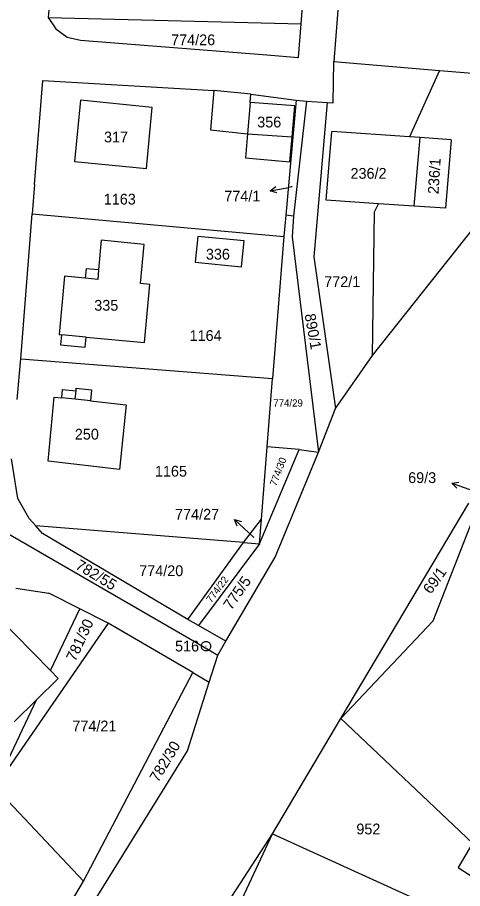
# Model space of a CAD drawing. Extents: x -593358 to -590116, y -1072518 to -1068420.
# Drawn here: x -591864.7 to -591794.4, y -1070840.2 to -1070702.8 of the extents above; entities that cross this region are included whole.
import ezdxf

# ---------------------------------------------------------------- set-up
doc = ezdxf.new("R2010")
doc.units = 0
for name, color, linetype in [('Parcela KN', 7, 'Continuous'), ('Parcela ZE', 7, 'Continuous'), ('Parcelní číslo', 7, 'Continuous'), ('Parcelní číslo_stavební', 7, 'Continuous'), ('stavby - vnitřní kresba', 7, 'Continuous'), ('Vrstva 16', 7, 'Continuous'), ('Vrstva 17', 7, 'Continuous'), ('Vrstva 24', 7, 'Continuous')]:
    doc.layers.add(name, color=color, linetype=linetype)

msp = doc.modelspace()

# ---------------------------------------------------------------- linework, layer by layer
at = {"layer": 'Parcela KN'}
for p, q in [((-591812.63, -1070683.34), (-591814.75, -1070709.74)), ((-591819.9, -1070703.8), (-591818.72, -1070689.53)), ((-591858.93, -1070690.57), (-591859.79, -1070702.79)), ((-591859.79, -1070702.79), (-591858.59, -1070704.57)), ((-591859.79, -1070702.79), (-591819.9, -1070703.8)), ((-591858.59, -1070704.57), (-591856.83, -1070705.91)), ((-591820.3, -1070709.09), (-591819.9, -1070703.8)), ((-591856.83, -1070705.91), (-591854.71, -1070706.39)), ((-591854.71, -1070706.39), (-591825.28, -1070708.69)), ((-591825.28, -1070708.69), (-591820.3, -1070709.09)), ((-591814.85, -1070716.28), (-591814.75, -1070709.74)), ((-591814.75, -1070709.74), (-591798.07, -1070711.15)), ((-591798.07, -1070711.15), (-591802.78, -1070721.62)), ((-591798.07, -1070711.15), (-591792.22, -1070711.64)), ((-591861.94, -1070729.14), (-591860.64, -1070712.76)), ((-591860.64, -1070712.76), (-591833.65, -1070714.29)), ((-591833.65, -1070714.29), (-591834.18, -1070720.53)), ((-591827.83, -1070714.88), (-591833.65, -1070714.29)), ((-591827.95, -1070716.19), (-591827.83, -1070714.88)), ((-591827.83, -1070714.88), (-591820.66, -1070715.84)), ((-591854.73, -1070715.86), (-591855.66, -1070725.51)), ((-591843.37, -1070716.97), (-591854.73, -1070715.86)), ((-591844.27, -1070726.59), (-591843.37, -1070716.97)), ((-591820.87, -1070716.72), (-591827.95, -1070716.19)), ((-591820.66, -1070715.84), (-591822.32, -1070733.98)), ((-591821.3, -1070721.63), (-591820.87, -1070716.72)), ((-591819.02, -1070715.97), (-591821.11, -1070734.12)), ((-591820.66, -1070715.84), (-591819.02, -1070715.97)), ((-591819.02, -1070715.97), (-591815.8, -1070716.21)), ((-591815.8, -1070716.21), (-591817.9, -1070740.54)), ((-591815.8, -1070716.21), (-591814.85, -1070716.28)), ((-591834.18, -1070720.53), (-591828.37, -1070721.14)), ((-591828.37, -1070721.14), (-591828.66, -1070724.92)), ((-591815.94, -1070731.63), (-591815.06, -1070720.77)), ((-591802.78, -1070721.62), (-591815.06, -1070720.77)), ((-591821.65, -1070725.54), (-591821.3, -1070721.63)), ((-591801.13, -1070721.74), (-591802.78, -1070721.62)), ((-591802.04, -1070732.55), (-591801.13, -1070721.74)), ((-591796.23, -1070722.08), (-591801.13, -1070721.74)), ((-591796.23, -1070722.08), (-591797.1, -1070732.88)), ((-591828.66, -1070724.92), (-591821.65, -1070725.54)), ((-591855.66, -1070725.51), (-591844.27, -1070726.59)), ((-591808.6, -1070756.12), (-591784.98, -1070726.25)), ((-591861.94, -1070729.14), (-591862.34, -1070733.76)), ((-591807.67, -1070732.18), (-591815.94, -1070731.63)), ((-591808.31, -1070733.46), (-591807.67, -1070732.18)), ((-591802.04, -1070732.55), (-591807.67, -1070732.18)), ((-591808.6, -1070756.12), (-591808.31, -1070733.46)), ((-591797.1, -1070732.88), (-591802.04, -1070732.55)), ((-591864.11, -1070756.64), (-591862.34, -1070733.76)), ((-591862.34, -1070733.76), (-591822.6, -1070737.33)), ((-591822.32, -1070733.98), (-591822.6, -1070737.33)), ((-591821.11, -1070734.12), (-591821.29, -1070737.39)), ((-591836.18, -1070737.33), (-591836.59, -1070741.37)), ((-591828.89, -1070738.01), (-591836.18, -1070737.33)), ((-591822.6, -1070737.33), (-591824.39, -1070759.74)), ((-591821.29, -1070737.39), (-591817.16, -1070771.35)), ((-591851.42, -1070737.92), (-591851.84, -1070742.6)), ((-591844.68, -1070738.59), (-591851.42, -1070737.92)), ((-591845.25, -1070744.76), (-591844.68, -1070738.59)), ((-591829.32, -1070742.13), (-591828.89, -1070738.01)), ((-591836.59, -1070741.37), (-591829.32, -1070742.13)), ((-591817.9, -1070740.54), (-591814.48, -1070764.46)), ((-591853.83, -1070742.42), (-591853.98, -1070743.92)), ((-591851.84, -1070742.6), (-591853.83, -1070742.42)), ((-591857.21, -1070743.62), (-591858.08, -1070752.81)), ((-591853.98, -1070743.92), (-591857.21, -1070743.62)), ((-591843.76, -1070744.9), (-591845.25, -1070744.76)), ((-591844.62, -1070754.07), (-591843.76, -1070744.9)), ((-591858.08, -1070752.81), (-591857.71, -1070752.85)), ((-591857.71, -1070752.85), (-591857.85, -1070754.44)), ((-591853.97, -1070754.8), (-591853.82, -1070753.21)), ((-591853.82, -1070753.21), (-591844.62, -1070754.07)), ((-591857.85, -1070754.44), (-591853.97, -1070754.8)), ((-591864.7, -1070763.05), (-591864.11, -1070756.64)), ((-591864.11, -1070756.64), (-591824.39, -1070759.74)), ((-591814.48, -1070764.46), (-591808.6, -1070756.12)), ((-591825.25, -1070770.54), (-591824.39, -1070759.74)), ((-591857.64, -1070762.81), (-591857.52, -1070761.47)), ((-591857.52, -1070761.47), (-591855.41, -1070761.67)), ((-591855.41, -1070761.67), (-591855.37, -1070761.29)), ((-591855.37, -1070761.29), (-591852.97, -1070761.52)), ((-591852.97, -1070761.52), (-591853.14, -1070763.24)), ((-591859.8, -1070772.79), (-591858.85, -1070762.69)), ((-591858.85, -1070762.69), (-591857.64, -1070762.81)), ((-591853.14, -1070763.24), (-591847.51, -1070763.92)), ((-591847.51, -1070763.92), (-591848.55, -1070774.1)), ((-591817.16, -1070771.35), (-591814.48, -1070764.46)), ((-591826.16, -1070781.92), (-591825.25, -1070770.54)), ((-591826.48, -1070785.82), (-591820.21, -1070770.92)), ((-591823.96, -1070787.94), (-591817.16, -1070771.35)), ((-591820.21, -1070770.92), (-591817.16, -1070771.35)), ((-591864.62, -1070778.66), (-591865.58, -1070772.42)), ((-591848.55, -1070774.1), (-591859.8, -1070772.79)), ((-591862.8, -1070781.8), (-591864.62, -1070778.66)), ((-591813.62, -1070813.35), (-591793.45, -1070779.4)), ((-591861.74, -1070782.98), (-591862.8, -1070781.8)), ((-591828.96, -1070785.61), (-591861.74, -1070782.98)), ((-591861.44, -1070783.33), (-591861.74, -1070782.98)), ((-591828.96, -1070785.61), (-591826.16, -1070781.92)), ((-591826.48, -1070785.82), (-591826.16, -1070781.92)), ((-591792.87, -1070782.02), (-591799.09, -1070798.04)), ((-591866.41, -1070784.05), (-591837.6, -1070800.72)), ((-591860.7, -1070784.19), (-591861.44, -1070783.33)), ((-591837.76, -1070797.78), (-591860.7, -1070784.19)), ((-591837.76, -1070797.78), (-591828.96, -1070785.61)), ((-591828.96, -1070785.61), (-591826.48, -1070785.82)), ((-591826.48, -1070785.82), (-591836.1, -1070798.7)), ((-591831.78, -1070801.2), (-591823.96, -1070787.94)), ((-591864.91, -1070792.8), (-591859.69, -1070793.62)), ((-591854.83, -1070796.06), (-591859.69, -1070793.62)), ((-591859.46, -1070805.82), (-591854.83, -1070796.06)), ((-591850.34, -1070798.31), (-591854.83, -1070796.06)), ((-591867.85, -1070797.27), (-591859.46, -1070805.82)), ((-591836.1, -1070798.7), (-591837.76, -1070797.78)), ((-591799.09, -1070798.04), (-591813.62, -1070813.35)), ((-591850.34, -1070798.31), (-591868.2, -1070824.23)), ((-591836.98, -1070806.11), (-591850.34, -1070798.31)), ((-591831.78, -1070801.2), (-591836.1, -1070798.7)), ((-591837.6, -1070800.72), (-591833.03, -1070803.36)), ((-591833.03, -1070803.36), (-591831.78, -1070801.2)), ((-591834.38, -1070807.62), (-591833.03, -1070803.36)), ((-591859.46, -1070805.82), (-591858.23, -1070807.08)), ((-591854.24, -1070839.04), (-591836.98, -1070806.11)), ((-591836.98, -1070806.11), (-591834.38, -1070807.62)), ((-591858.23, -1070807.08), (-591861.64, -1070810.41)), ((-591837.83, -1070818.45), (-591834.38, -1070807.62)), ((-591868.2, -1070824.23), (-591861.64, -1070810.41)), ((-591861.64, -1070810.41), (-591865.19, -1070813.88)), ((-591824.43, -1070831.54), (-591813.62, -1070813.35)), ((-591813.62, -1070813.35), (-591792.85, -1070833.03)), ((-591852.65, -1070842.37), (-591837.83, -1070818.45)), ((-591854.24, -1070839.04), (-591868.2, -1070824.23)), ((-591845.13, -1070863.58), (-591824.43, -1070831.54)), ((-591839.74, -1070864.52), (-591824.43, -1070831.54)), ((-591824.43, -1070831.54), (-591802.11, -1070841.73)), ((-591792.85, -1070833.03), (-591795.12, -1070836.9)), ((-591795.12, -1070836.9), (-591778.69, -1070847.53)), ((-591865.95, -1070858.67), (-591854.24, -1070839.04))]:
    msp.add_line(p, q, dxfattribs=at)
at = {"layer": 'Parcela ZE'}
for p, q in [((-591821.11, -1070734.12), (-591822.32, -1070733.98)), ((-591820.21, -1070770.92), (-591825.25, -1070770.54))]:
    msp.add_line(p, q, dxfattribs=at)
at = {"layer": 'stavby - vnitřní kresba'}
for p, q in [((-591827.95, -1070716.19), (-591828.37, -1070721.14)), ((-591828.37, -1070721.14), (-591821.3, -1070721.63)), ((-591851.84, -1070742.6), (-591851.97, -1070744.11)), ((-591851.97, -1070744.11), (-591853.98, -1070743.92)), ((-591853.82, -1070753.21), (-591857.71, -1070752.85)), ((-591855.54, -1070763.01), (-591855.41, -1070761.67)), ((-591855.54, -1070763.01), (-591857.64, -1070762.81)), ((-591853.14, -1070763.24), (-591855.54, -1070763.01))]:
    msp.add_line(p, q, dxfattribs=at)
at = {"layer": 'Vrstva 16'}
for p, q in [((-591824.772, -1070730.122), (-591821.82, -1070729.59)), ((-591821.32, -1070729.5), (-591821.82, -1070729.59)), ((-591796.099, -1070776.233), (-591793.27, -1070777.23)), ((-591830.394, -1070782.005), (-591828.18, -1070784.03)), ((-591827.33, -1070784.8), (-591828.18, -1070784.03))]:
    msp.add_line(p, q, dxfattribs=at)
for points in [[(-591823.7, -1070730.437), (-591824.772, -1070730.122), (-591823.877, -1070729.452)], [(-591795.322, -1070777.037), (-591796.099, -1070776.233), (-591794.99, -1070776.094)], [(-591829.993, -1070783.049), (-591830.394, -1070782.005), (-591829.318, -1070782.311)]]:
    msp.add_lwpolyline(points, dxfattribs=at)
at = {"layer": 'Vrstva 24'}
msp.add_line((-591834.95, -1070801.95), (-591834.85, -1070801.95), dxfattribs=at)
msp.add_lwpolyline([(-591834.71, -1070801.23), (-591834.37, -1070801.42), (-591834.18, -1070801.76), (-591834.18, -1070802.15), (-591834.37, -1070802.49), (-591834.71, -1070802.68), (-591835.1, -1070802.68), (-591835.44, -1070802.49), (-591835.63, -1070802.15), (-591835.63, -1070801.76), (-591835.44, -1070801.42), (-591835.1, -1070801.23)], close=True, dxfattribs=at)

# ---------------------------------------------------------------- texts
at = {"layer": 'Parcelní číslo'}
for s, height, p in [('774/26', 1.7, (-591840.406, -1070707.17)), ('774/1', 0.1, (-591821.497, -1070729.5)), ('1163', 1.7, (-591851.034, -1070732.3)), ('772/1', 1.7, (-591816.248, -1070745.32)), ('1164', 1.7, (-591837.497, -1070753.82)), ('774/29', 1.14, (-591824.28, -1070764.17)), ('1165', 1.7, (-591842.964, -1070775.22)), ('774/27', 0.1, (-591827.57, -1070784.8)), ('774/20', 1.7, (-591845.443, -1070790.91)), ('774/21', 1.7, (-591855.988, -1070815.4)), ('952', 1.7, (-591811.175, -1070831.65))]:
    msp.add_text(s, height=height, dxfattribs=at).set_placement(p)
for s, height, rotation, p in [('890/1', 1.7, 280.17636, (-591819.345, -1070749.661)), ('774/30', 1.14, 69.32789, (-591823.814, -1070776.817)), ('782/55', 1.7, 329.04966, (-591855.638, -1070789.651)), ('69/1', 1.7, 54.60288, (-591799.408, -1070793.863)), ('774/22', 1.14, 53.17048, (-591834.064, -1070795.209)), ('775/5', 1.7, 55.46231, (-591830.904, -1070796.369)), ('781/30', 1.7, 65.08801, (-591855.512, -1070804.494)), ('782/30', 1.7, 58.61358, (-591842.478, -1070823.548))]:
    msp.add_text(s, height=height, rotation=rotation, dxfattribs=at).set_placement(p)
at = {"layer": 'Parcelní číslo_stavební'}
for s, p in [('356', (-591826.818, -1070720.14)), ('317', (-591850.993, -1070722.5)), ('236/2', (-591812.097, -1070728.23)), ('336', (-591834.918, -1070740.98)), ('335', (-591852.535, -1070749.05)), ('250', (-591855.601, -1070769.38))]:
    msp.add_text(s, height=1.7, dxfattribs=at).set_placement(p)
msp.add_text('236/1', height=1.7, rotation=86.34474, dxfattribs=at).set_placement((-591798.217, -1070730.699))
at = {"layer": 'Vrstva 16'}
for s, p in [('774/1', (-591832.018, -1070731.82)), ('69/3', (-591803, -1070776.23)), ('774/27', (-591839.779, -1070782))]:
    msp.add_text(s, height=1.7, dxfattribs=at).set_placement(p)
at = {"layer": 'Vrstva 17'}
msp.add_text('516', height=1.7, dxfattribs=at).set_placement((-591839.784, -1070802.8))

doc.saveas('drawing.dxf')
